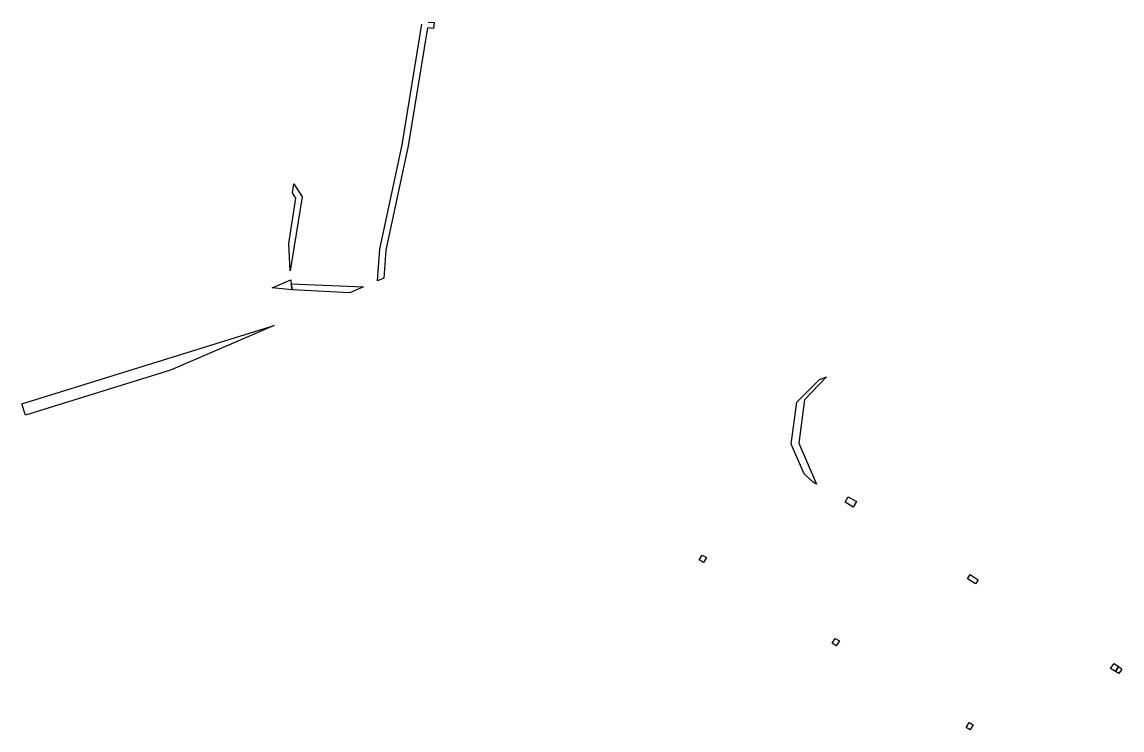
# Model space of a CAD drawing. Extents: x -759699 to -757730, y -1172308 to -1170857.
# Drawn here: x -757892.3 to -757801.1, y -1170922.8 to -1170864.2 of the extents above; entities that cross this region are included whole.
import ezdxf

# ---------------------------------------------------------------- set-up
doc = ezdxf.new("R2010")
doc.units = 0
doc.layers.add('Vrstva 13', color=7, linetype='Continuous')

msp = doc.modelspace()

# ---------------------------------------------------------------- linework, layer by layer
at = {"layer": 'Vrstva 13'}
for p, q in [((-757860.77, -1170874.32), (-757859.14, -1170864.35)), ((-757858.68, -1170864.65), (-757860.27, -1170874.42)), ((-757859.14, -1170864.35), (-757859.14, -1170864.35)), ((-757858.17, -1170864.69), (-757858.68, -1170864.65)), ((-757858.61, -1170864.16), (-757858.61, -1170864.16)), ((-757858.61, -1170864.16), (-757858.13, -1170864.19)), ((-757858.13, -1170864.19), (-757858.17, -1170864.69)), ((-757862.62, -1170882.98), (-757860.77, -1170874.32)), ((-757860.27, -1170874.42), (-757862.12, -1170883.05)), ((-757869.85, -1170878.32), (-757869.74, -1170877.57)), ((-757869.57, -1170878.75), (-757869.85, -1170878.32)), ((-757869.74, -1170877.57), (-757869.05, -1170878.64)), ((-757870.16, -1170882.5), (-757869.57, -1170878.75)), ((-757869.05, -1170878.64), (-757870.04, -1170884.77)), ((-757870.04, -1170884.77), (-757870.16, -1170882.5)), ((-757862.81, -1170885.6), (-757862.62, -1170882.98)), ((-757862.12, -1170883.05), (-757862.29, -1170885.37)), ((-757871.54, -1170886.18), (-757870, -1170885.52)), ((-757870, -1170885.52), (-757869.95, -1170885.84)), ((-757862.29, -1170885.37), (-757862.81, -1170885.6)), ((-757869.87, -1170886.35), (-757871.54, -1170886.18)), ((-757869.95, -1170885.84), (-757869.87, -1170886.35)), ((-757869.95, -1170885.84), (-757863.97, -1170886.1)), ((-757869.87, -1170886.35), (-757869.95, -1170885.84)), ((-757865.1, -1170886.58), (-757869.87, -1170886.35)), ((-757863.97, -1170886.1), (-757865.1, -1170886.58)), ((-757892.26, -1170895.77), (-757871.36, -1170889.29)), ((-757871.36, -1170889.29), (-757879.95, -1170893)), ((-757879.95, -1170893), (-757891.96, -1170896.73)), ((-757828.08, -1170895.65), (-757826.19, -1170893.76)), ((-757825.62, -1170893.54), (-757827.44, -1170895.44)), ((-757826.19, -1170893.76), (-757825.62, -1170893.54)), ((-757827.44, -1170895.44), (-757827.92, -1170899.05)), ((-757891.96, -1170896.73), (-757892.26, -1170895.77)), ((-757828.54, -1170899.13), (-757828.08, -1170895.65)), ((-757827.48, -1170901.57), (-757828.54, -1170899.13)), ((-757827.92, -1170899.05), (-757826.45, -1170902.43)), ((-757826.72, -1170902.26), (-757827.48, -1170901.57)), ((-757826.45, -1170902.43), (-757826.72, -1170902.26)), ((-757824.07, -1170903.92), (-757823.81, -1170903.48)), ((-757823.81, -1170903.48), (-757823.12, -1170903.88)), ((-757823.4, -1170904.34), (-757824.07, -1170903.92)), ((-757823.12, -1170903.88), (-757823.4, -1170904.34)), ((-757836.16, -1170908.7), (-757835.91, -1170908.3)), ((-757835.91, -1170908.3), (-757835.57, -1170908.51)), ((-757835.82, -1170908.92), (-757836.16, -1170908.7)), ((-757835.57, -1170908.51), (-757835.82, -1170908.92)), ((-757813.95, -1170910.26), (-757813.72, -1170909.91)), ((-757813.72, -1170909.91), (-757813.05, -1170910.35)), ((-757813.27, -1170910.69), (-757813.95, -1170910.26)), ((-757813.05, -1170910.35), (-757813.27, -1170910.69)), ((-757825.14, -1170915.59), (-757824.9, -1170915.2)), ((-757824.81, -1170915.81), (-757825.14, -1170915.59)), ((-757824.9, -1170915.2), (-757824.55, -1170915.42)), ((-757824.55, -1170915.42), (-757824.81, -1170915.81)), ((-757802.09, -1170917.69), (-757801.79, -1170917.28)), ((-757801.79, -1170917.28), (-757801.43, -1170917.54)), ((-757801.68, -1170917.95), (-757802.09, -1170917.69)), ((-757801.68, -1170917.95), (-757801.43, -1170917.54)), ((-757801.43, -1170917.54), (-757801.68, -1170917.95)), ((-757801.41, -1170918.12), (-757801.68, -1170917.95)), ((-757801.43, -1170917.54), (-757801.14, -1170917.75)), ((-757801.14, -1170917.75), (-757801.41, -1170918.12)), ((-757814.06, -1170922.58), (-757813.8, -1170922.16)), ((-757813.71, -1170922.79), (-757814.06, -1170922.58)), ((-757813.8, -1170922.16), (-757813.46, -1170922.37)), ((-757813.46, -1170922.37), (-757813.71, -1170922.79))]:
    msp.add_line(p, q, dxfattribs=at)

doc.saveas('drawing.dxf')
